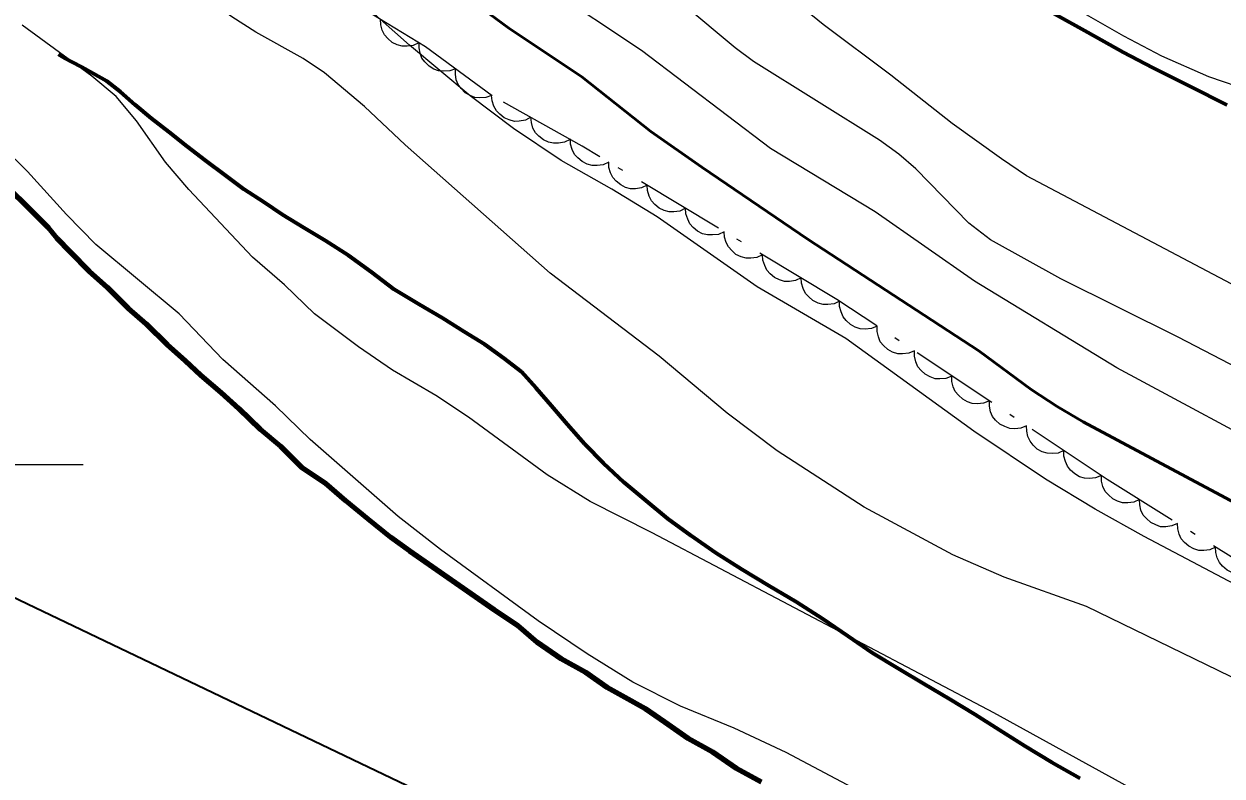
# Model space of a CAD drawing. Extents: x 356765 to 358572, y 5103174 to 5104650.
# Drawn here: x 357127.98 to 357167.99, y 5103689.59 to 5103714.71 of the extents above; entities that cross this region are included whole.
import ezdxf

# ---------------------------------------------------------------- set-up
doc = ezdxf.new("R2010")
doc.units = 0
doc.header["$LTSCALE"] = 0.6
doc.linetypes.add('DOT_DASHED', pattern=[7.7, 5, -1.2, 0.3, -1.2])
doc.linetypes.add('LONG_DASHED', pattern=[7.5, 6, -1.5])
for name, color, linetype, lineweight in [('1', 7, 'Continuous', 53), ('2', 7, 'Continuous', 13), ('22', 7, 'Continuous', 35), ('4', 7, 'Continuous', 90), ('44', 7, 'Continuous', 25), ('60', 7, 'Continuous', 13), ('61', 7, 'Continuous', 13)]:
    doc.layers.add(name, color=color, linetype=linetype, lineweight=lineweight)

msp = doc.modelspace()

# ---------------------------------------------------------------- linework, layer by layer
at = {"layer": '1'}
msp.add_lwpolyline([(357188.84, 5103689.22), (357183.29, 5103691.63), (357176.79, 5103694.38), (357171.54, 5103697.05), (357163.35, 5103701.42), (357162.49, 5103701.93), (357161.62, 5103702.5), (357159.87, 5103703.79), (357154.17, 5103707.51), (357150.62, 5103709.92), (357148.92, 5103711.11), (357146.61, 5103712.94), (357144.18, 5103714.57), (357141.64, 5103716.44), (357140.11, 5103717.62), (357137.99, 5103719.43), (357137.25, 5103720), (357132.38, 5103723.53), (357129.71, 5103725.57), (357127.52, 5103727.08)], dxfattribs=at)
at = {"layer": '2'}
for points in [[(357170.56, 5103699.95), (357164.48, 5103703.22), (357159.72, 5103706.12), (357156.41, 5103708.43), (357152.91, 5103710.55), (357148.6, 5103713.82), (357145.46, 5103715.92), (357144.72, 5103716.47), (357142.89, 5103718.16), (357142.32, 5103718.63), (357140.24, 5103720.03), (357138.31, 5103721.51), (357133.79, 5103725.42), (357132.62, 5103726.51), (357131.67, 5103727.62), (357131.03, 5103728.71), (357130.81, 5103729.4), (357130.37, 5103731.48), (357130.09, 5103732.51), (357129.87, 5103733.07)], [(357183.72, 5103688.62), (357180.52, 5103689.88), (357179.68, 5103690.26), (357175.11, 5103692.61), (357172.43, 5103693.88), (357165.39, 5103697.59), (357163.75, 5103698.5), (357162.09, 5103699.51), (357159.7, 5103701.11), (357155.43, 5103704.2), (357152.47, 5103705.93), (357149.13, 5103708.26), (357147.61, 5103709.19), (357145.92, 5103710.15), (357144.33, 5103711.21), (357142.88, 5103712.3), (357140.86, 5103714), (357138.51, 5103716.09), (357136.9, 5103717.73), (357132.57, 5103721.59), (357131.22, 5103722.59), (357129.87, 5103723.5), (357127.93, 5103725.05)], [(357172.29, 5103701.25), (357166.53, 5103704.25), (357162.61, 5103706.2), (357160.26, 5103707.5), (357159.54, 5103708.05), (357157.76, 5103709.87), (357157.2, 5103710.36), (357156.55, 5103710.83), (357152.35, 5103713.45), (357151.73, 5103713.91), (357149.98, 5103715.37), (357147.11, 5103717.5), (357143.24, 5103720.59), (357142.09, 5103721.59), (357141.04, 5103722.62), (357140.46, 5103723.28), (357139.08, 5103725.05)], [(357175.59, 5103689.58), (357170.68, 5103691.75), (357163.46, 5103695.25), (357160.71, 5103696.24), (357159, 5103696.98), (357156.04, 5103698.57), (357153.13, 5103700.45), (357151.47, 5103701.71), (357149.2, 5103703.61), (357145.56, 5103706.38), (357140.71, 5103710.67), (357139.36, 5103711.95), (357138.02, 5103713.07), (357137.31, 5103713.55), (357135.73, 5103714.43), (357134.93, 5103714.94), (357133.46, 5103716.01), (357132.25, 5103716.99), (357131.71, 5103717.5), (357131.27, 5103718.12), (357130.26, 5103720.03), (357129.9, 5103720.51), (357128.34, 5103721.86), (357126.75, 5103723.33)], [(357206.55, 5103688.13), (357202.21, 5103689.88), (357191.48, 5103694.84), (357186.99, 5103697.09), (357185.65, 5103697.84), (357181.9, 5103699.8), (357180.89, 5103700.36), (357179.21, 5103701.42), (357178.45, 5103701.82), (357177.6, 5103702.09), (357176.5, 5103702.34), (357175.26, 5103702.76), (357171.52, 5103704.33), (357161.46, 5103709.63), (357160.63, 5103710.2), (357158.98, 5103711.38), (357156.93, 5103713), (357154.67, 5103714.69), (357152.72, 5103716.28), (357150.57, 5103717.82), (357150.18, 5103718.26), (357149.88, 5103718.7), (357149.69, 5103719.13), (357149.55, 5103719.8)], [(357209.78, 5103694.19), (357203.66, 5103696.66), (357202.23, 5103697.17), (357200.17, 5103697.8), (357198.79, 5103698.32), (357194.88, 5103700.3), (357190.29, 5103702.44), (357189.12, 5103703.04), (357187.35, 5103704.05), (357185.68, 5103705.15), (357183.07, 5103706.53), (357181.26, 5103707.65), (357177.44, 5103709.73), (357175.62, 5103710.66), (357175.1, 5103710.88), (357171.74, 5103711.92), (357168.99, 5103712.45), (357167.55, 5103712.94), (357165.98, 5103713.63), (357164.71, 5103714.3), (357162.3, 5103715.69), (357161.38, 5103716.29), (357160.99, 5103716.66), (357160.63, 5103717.09)], [(357165.2, 5103689.05), (357160.37, 5103691.71), (357148.96, 5103697.72), (357146.89, 5103698.76), (357145.45, 5103699.65), (357142.83, 5103701.58), (357141.74, 5103702.3), (357140.29, 5103703.15), (357139.16, 5103703.93), (357137.69, 5103705.03), (357136.68, 5103706), (357135.62, 5103706.92), (357133.49, 5103709.18), (357132.71, 5103710.09), (357131.74, 5103711.47), (357131.06, 5103712.28), (357130.25, 5103712.96), (357127.93, 5103714.67)], [(357160.07, 5103686.86), (357153.44, 5103690.38), (357151.7, 5103691.19), (357149.91, 5103691.93), (357148.32, 5103692.73), (357146.79, 5103693.67), (357145.16, 5103694.78), (357141.89, 5103697.16), (357140.48, 5103698.26), (357137.54, 5103700.83), (357136.38, 5103701.96), (357134.63, 5103703.5), (357133.17, 5103705.03), (357130.38, 5103707.34), (357129.41, 5103708.34), (357128.1, 5103709.78), (357127.25, 5103710.63)]]:
    msp.add_lwpolyline(points, dxfattribs=at)
at = {"layer": '22', "linetype": 'LONG_DASHED', "lineweight": 70}
for points in [[(357162.37, 5103715.05), (357163.5, 5103714.43), (357164.69, 5103713.76), (357165.67, 5103713.25), (357166.91, 5103712.63), (357168.15, 5103712)], [(357163.25, 5103689.51), (357162.31, 5103690.05), (357161.4, 5103690.59), (357160.56, 5103691.13), (357159.74, 5103691.65), (357158.89, 5103692.16), (357158.04, 5103692.66), (357157.19, 5103693.17), (357156.32, 5103693.7), (357155.5, 5103694.26), (357154.65, 5103694.84), (357153.78, 5103695.4), (357152.86, 5103695.94), (357151.96, 5103696.49), (357151.08, 5103697.05), (357150.26, 5103697.61), (357149.49, 5103698.18), (357148.76, 5103698.78), (357148.03, 5103699.4), (357147.34, 5103700.04), (357146.71, 5103700.68), (357146.13, 5103701.33), (357145.6, 5103701.95), (357145.09, 5103702.55), (357144.6, 5103703.09), (357144.02, 5103703.54), (357143.37, 5103704), (357142.68, 5103704.43), (357141.96, 5103704.88), (357141.18, 5103705.34), (357140.35, 5103705.84), (357139.59, 5103706.42), (357138.82, 5103706.98), (357138.05, 5103707.46), (357137.33, 5103707.9), (357136.62, 5103708.33), (357136, 5103708.75), (357135.34, 5103709.18), (357134.71, 5103709.65), (357134.06, 5103710.13), (357133.43, 5103710.61), (357132.83, 5103711.09), (357132.24, 5103711.55), (357131.7, 5103712.01), (357131.21, 5103712.44), (357130.75, 5103712.79), (357130.3, 5103713.05), (357129.92, 5103713.26), (357129.6, 5103713.43), (357129.36, 5103713.55), (357129.14, 5103713.68)]]:
    msp.add_lwpolyline(points, dxfattribs=at)
at = {"layer": '4'}
msp.add_lwpolyline([(357127.45, 5103709.25), (357128.15, 5103708.56), (357128.79, 5103707.91), (357129.08, 5103707.55), (357129.53, 5103707.1), (357130.16, 5103706.45), (357130.76, 5103705.92), (357131.46, 5103705.22), (357132.06, 5103704.69), (357132.77, 5103704), (357133.37, 5103703.47), (357133.89, 5103702.98), (357134.57, 5103702.4), (357135.16, 5103701.87), (357135.87, 5103701.18), (357136.55, 5103700.61), (357137.25, 5103699.91), (357138.05, 5103699.37), (357138.72, 5103698.8), (357139.47, 5103698.18), (357140.22, 5103697.57), (357140.86, 5103697.11), (357143.67, 5103695.16), (357144.46, 5103694.63), (357145.12, 5103694.06), (357145.91, 5103693.52), (357146.74, 5103693.06), (357147.45, 5103692.56), (357148.05, 5103692.23), (357148.73, 5103691.85), (357149.37, 5103691.4), (357150.15, 5103690.86), (357150.98, 5103690.4), (357151.77, 5103689.86), (357152.6, 5103689.4)], dxfattribs=at)
at = {"layer": '44', "linetype": 'DOT_DASHED'}
msp.add_lwpolyline([(357182.01, 5103688.36), (357164.15, 5103699.5), (357155.13, 5103705.51), (357146.62, 5103710.63), (357143.62, 5103712.31), (357141.39, 5103713.94), (357137.73, 5103716.18), (357134.15, 5103718.16), (357129.43, 5103720.18), (357127.5, 5103721.65)], dxfattribs=at)
at = {"layer": '44'}
for points in [[(357141.17, 5103714.07), (357140.98, 5103713.99), (357140.78, 5103713.96), (357140.61, 5103713.96), (357140.45, 5103714.01), (357140.28, 5103714.09), (357140.14, 5103714.22), (357140.02, 5103714.34), (357139.95, 5103714.5), (357139.9, 5103714.68), (357139.89, 5103714.86)], [(357142.39, 5103713.21), (357142.2, 5103713.14), (357141.99, 5103713.13), (357141.83, 5103713.14), (357141.67, 5103713.2), (357141.51, 5103713.3), (357141.37, 5103713.44), (357141.27, 5103713.56), (357141.21, 5103713.73), (357141.18, 5103713.91), (357141.18, 5103714.09)], [(357143.6, 5103712.32), (357143.41, 5103712.25), (357143.2, 5103712.24), (357143.04, 5103712.25), (357142.88, 5103712.32), (357142.72, 5103712.41), (357142.58, 5103712.55), (357142.48, 5103712.68), (357142.42, 5103712.84), (357142.39, 5103713.03), (357142.39, 5103713.21)], [(357144.91, 5103711.59), (357144.73, 5103711.49), (357144.52, 5103711.46), (357144.36, 5103711.45), (357144.19, 5103711.5), (357144.02, 5103711.57), (357143.87, 5103711.69), (357143.76, 5103711.81), (357143.68, 5103711.96), (357143.62, 5103712.14), (357143.6, 5103712.32)], [(357146.22, 5103710.85), (357146.03, 5103710.76), (357145.83, 5103710.73), (357145.67, 5103710.72), (357145.5, 5103710.76), (357145.33, 5103710.84), (357145.18, 5103710.96), (357145.07, 5103711.07), (357144.98, 5103711.23), (357144.93, 5103711.41), (357144.91, 5103711.59)], [(357147.51, 5103710.09), (357147.32, 5103710), (357147.12, 5103709.98), (357146.96, 5103709.98), (357146.79, 5103710.02), (357146.62, 5103710.11), (357146.48, 5103710.23), (357146.37, 5103710.35), (357146.29, 5103710.51), (357146.24, 5103710.69), (357146.23, 5103710.87)], [(357148.8, 5103709.32), (357148.61, 5103709.23), (357148.41, 5103709.2), (357148.24, 5103709.2), (357148.07, 5103709.25), (357147.91, 5103709.33), (357147.76, 5103709.46), (357147.65, 5103709.58), (357147.57, 5103709.73), (357147.52, 5103709.91), (357147.51, 5103710.09)], [(357150.08, 5103708.55), (357149.89, 5103708.46), (357149.69, 5103708.43), (357149.53, 5103708.43), (357149.36, 5103708.48), (357149.19, 5103708.56), (357149.05, 5103708.68), (357148.94, 5103708.8), (357148.86, 5103708.96), (357148.81, 5103709.14), (357148.8, 5103709.32)], [(357151.37, 5103707.77), (357151.18, 5103707.68), (357150.98, 5103707.66), (357150.81, 5103707.66), (357150.64, 5103707.7), (357150.48, 5103707.79), (357150.33, 5103707.91), (357150.22, 5103708.03), (357150.15, 5103708.19), (357150.09, 5103708.37), (357150.08, 5103708.55)], [(357152.65, 5103707), (357152.46, 5103706.91), (357152.26, 5103706.88), (357152.1, 5103706.88), (357151.93, 5103706.93), (357151.76, 5103707.01), (357151.62, 5103707.14), (357151.51, 5103707.26), (357151.43, 5103707.41), (357151.38, 5103707.59), (357151.37, 5103707.77)], [(357153.94, 5103706.23), (357153.75, 5103706.14), (357153.55, 5103706.11), (357153.38, 5103706.11), (357153.21, 5103706.16), (357153.05, 5103706.24), (357152.9, 5103706.36), (357152.79, 5103706.48), (357152.72, 5103706.64), (357152.66, 5103706.82), (357152.65, 5103707)], [(357155.22, 5103705.45), (357155.04, 5103705.36), (357154.83, 5103705.34), (357154.67, 5103705.34), (357154.5, 5103705.38), (357154.33, 5103705.47), (357154.19, 5103705.59), (357154.08, 5103705.71), (357154, 5103705.87), (357153.95, 5103706.05), (357153.94, 5103706.23)], [(357156.47, 5103704.62), (357156.28, 5103704.54), (357156.07, 5103704.52), (357155.91, 5103704.53), (357155.74, 5103704.58), (357155.58, 5103704.67), (357155.44, 5103704.8), (357155.34, 5103704.93), (357155.27, 5103705.09), (357155.22, 5103705.27), (357155.22, 5103705.45)], [(357157.72, 5103703.79), (357157.53, 5103703.71), (357157.32, 5103703.69), (357157.16, 5103703.69), (357156.99, 5103703.75), (357156.83, 5103703.84), (357156.69, 5103703.97), (357156.58, 5103704.09), (357156.52, 5103704.26), (357156.47, 5103704.44), (357156.47, 5103704.62)], [(357158.97, 5103702.95), (357158.77, 5103702.87), (357158.57, 5103702.86), (357158.41, 5103702.86), (357158.24, 5103702.92), (357158.08, 5103703.01), (357157.94, 5103703.14), (357157.83, 5103703.26), (357157.76, 5103703.42), (357157.72, 5103703.61), (357157.72, 5103703.79)], [(357160.22, 5103702.12), (357160.02, 5103702.04), (357159.82, 5103702.02), (357159.65, 5103702.03), (357159.49, 5103702.09), (357159.33, 5103702.18), (357159.19, 5103702.31), (357159.08, 5103702.43), (357159.01, 5103702.59), (357158.97, 5103702.77), (357158.97, 5103702.95)], [(357161.46, 5103701.29), (357161.27, 5103701.21), (357161.07, 5103701.19), (357160.9, 5103701.2), (357160.74, 5103701.26), (357160.57, 5103701.34), (357160.43, 5103701.48), (357160.33, 5103701.6), (357160.26, 5103701.76), (357160.22, 5103701.94), (357160.22, 5103702.12)], [(357162.71, 5103700.46), (357162.52, 5103700.38), (357162.32, 5103700.36), (357162.15, 5103700.37), (357161.98, 5103700.42), (357161.82, 5103700.51), (357161.68, 5103700.64), (357161.58, 5103700.77), (357161.51, 5103700.93), (357161.47, 5103701.11), (357161.46, 5103701.29)], [(357163.96, 5103699.63), (357163.77, 5103699.55), (357163.56, 5103699.53), (357163.4, 5103699.54), (357163.23, 5103699.59), (357163.07, 5103699.68), (357162.93, 5103699.81), (357162.83, 5103699.94), (357162.76, 5103700.1), (357162.71, 5103700.28), (357162.71, 5103700.46)], [(357165.23, 5103698.83), (357165.04, 5103698.74), (357164.84, 5103698.72), (357164.67, 5103698.72), (357164.5, 5103698.77), (357164.34, 5103698.85), (357164.2, 5103698.98), (357164.09, 5103699.1), (357164.01, 5103699.26), (357163.96, 5103699.44), (357163.96, 5103699.62)], [(357166.5, 5103698.03), (357166.31, 5103697.95), (357166.11, 5103697.92), (357165.94, 5103697.92), (357165.78, 5103697.98), (357165.61, 5103698.06), (357165.47, 5103698.19), (357165.36, 5103698.31), (357165.28, 5103698.47), (357165.24, 5103698.65), (357165.23, 5103698.83)], [(357167.77, 5103697.24), (357167.58, 5103697.15), (357167.38, 5103697.13), (357167.22, 5103697.13), (357167.05, 5103697.18), (357166.88, 5103697.27), (357166.74, 5103697.39), (357166.63, 5103697.51), (357166.56, 5103697.67), (357166.51, 5103697.85), (357166.5, 5103698.03)], [(357169.05, 5103696.45), (357168.86, 5103696.36), (357168.65, 5103696.34), (357168.49, 5103696.34), (357168.32, 5103696.39), (357168.16, 5103696.47), (357168.01, 5103696.6), (357167.9, 5103696.72), (357167.83, 5103696.88), (357167.78, 5103697.06), (357167.77, 5103697.24)]]:
    msp.add_lwpolyline(points, dxfattribs=at)
at = {"layer": '60', "lineweight": 35}
msp.add_lwpolyline([(356779.89, 5103862.01), (357952.48, 5103300.77), (358322.47, 5104073.79), (357149.88, 5104635.03)], close=True, dxfattribs=at)
at = {"layer": '61'}
msp.add_line((357118.37, 5103700), (357129.96, 5103700), dxfattribs=at)

doc.saveas('drawing.dxf')
